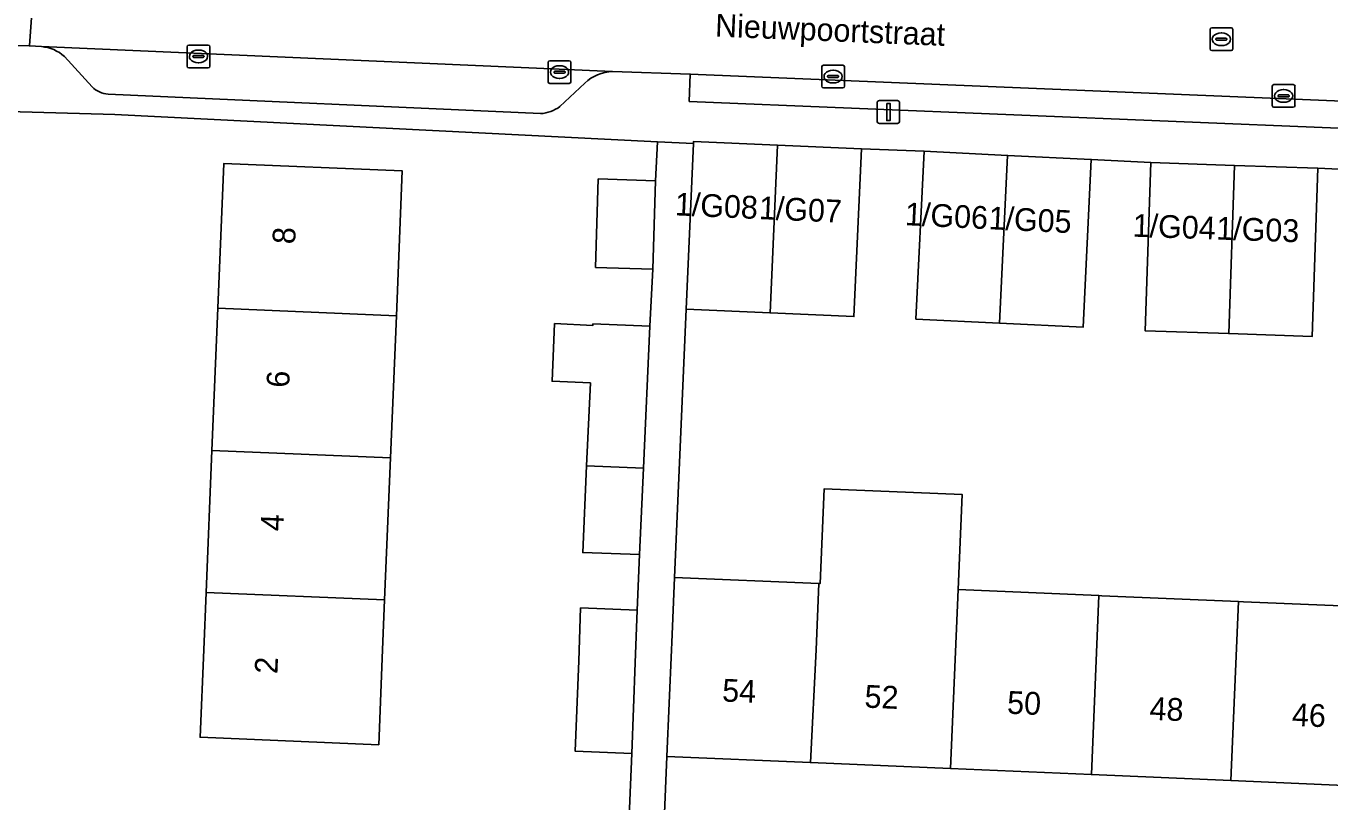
# Model space of a CAD drawing. Extents: x 160732 to 162107, y 387428 to 388479.
# Drawn here: x 161156.4 to 161213.7, y 387493.3 to 387527.4 of the extents above; entities that cross this region are included whole.
import ezdxf

# ---------------------------------------------------------------- set-up
doc = ezdxf.new("R2010")
doc.units = 0
for name, color, linetype in [('IMGEO_Erf', 7, 'Continuous'), ('IMGEO_Kolk', 7, 'Continuous'), ('IMGEO_Lichtmast', 7, 'Continuous'), ('IMGEO_Openbare_ruimte_label', 7, 'Continuous'), ('IMGEO_Pand', 7, 'Continuous'), ('IMGEO_Pand_nummerreeks', 7, 'Continuous'), ('IMGEO_Parkeervlak_open', 7, 'Continuous'), ('IMGEO_Rijbaan_lokaal_open', 7, 'Continuous'), ('IMGEO_Rioolput', 7, 'Continuous'), ('IMGEO_Voetpad_open', 7, 'Continuous')]:
    doc.layers.add(name, color=color, linetype=linetype)

msp = doc.modelspace()

# ---------------------------------------------------------------- linework, layer by layer
at = {"layer": 'IMGEO_Erf'}
for points in [[(161179.605, 387514.324), (161181.288, 387514.248), (161181.291, 387514.309), (161183.783, 387514.213), (161183.925, 387516.712), (161181.402, 387516.79), (161181.521, 387520.678), (161184.044, 387520.601), (161184.13, 387522.307), (161160.272, 387523.503), (161155.612, 387523.647)], [(161215.898, 387521.014), (161213.15, 387521.148), (161212.9, 387513.764), (161209.227, 387513.889), (161205.553, 387514.014), (161205.804, 387521.398), (161203.184, 387521.537), (161202.827, 387514.168), (161199.156, 387514.345), (161195.483, 387514.523), (161195.84, 387521.892), (161193.088, 387521.999), (161192.76, 387514.633), (161189.071, 387514.797), (161185.38, 387514.961), (161184.879, 387503.175), (161191.218, 387502.905), (161191.274, 387502.903), (161191.452, 387507.072), (161197.515, 387506.813), (161197.338, 387502.643), (161203.528, 387502.379), (161203.656, 387502.374), (161209.658, 387502.118), (161209.875, 387502.109), (161215.964, 387501.849)], [(161154.118, 387486.619), (161182.577, 387485.439), (161182.992, 387495.447), (161180.515, 387495.539), (161180.662, 387499.513), (161180.748, 387501.835), (161183.226, 387501.743), (161183.335, 387504.177), (161180.842, 387504.27), (161181.012, 387508.075), (161181.175, 387511.719), (161179.492, 387511.795), (161179.605, 387514.324)]]:
    msp.add_lwpolyline(points, dxfattribs=at)
for points in [[(161172.046, 387500), (161171.874, 387495.83), (161164.025, 387496.154), (161164.183, 387500), (161164.287, 387502.515), (161164.544, 387508.755), (161164.801, 387514.996), (161165.063, 387521.356), (161172.912, 387521.033), (161172.65, 387514.672), (161172.393, 387508.431), (161172.136, 387502.191)], [(161222.097, 387493.708), (161215.629, 387493.984), (161209.324, 387494.253), (161203.194, 387494.514), (161197.004, 387494.778), (161190.846, 387495.041), (161184.543, 387495.31), (161184.131, 387485.375), (161221.687, 387483.819)]]:
    msp.add_lwpolyline(points, close=True, dxfattribs=at)
at = {"layer": 'IMGEO_Kolk'}
for p, q in [((161163.454, 387525.632), (161163.454, 387526.484)), ((161163.529, 387526.558), (161164.381, 387526.558)), ((161164.455, 387526.484), (161164.455, 387525.632)), ((161163.713, 387526.052), (161163.713, 387526.064)), ((161164.151, 387526.015), (161163.753, 387526.015)), ((161163.756, 387526.101), (161164.154, 387526.101)), ((161163.965, 387525.778), (161163.94, 387525.778)), ((161163.942, 387526.338), (161163.967, 387526.338)), ((161164.197, 387526.064), (161164.197, 387526.052)), ((161179.32, 387524.945), (161179.32, 387525.797)), ((161179.395, 387525.871), (161180.247, 387525.871)), ((161180.321, 387525.797), (161180.321, 387524.945)), ((161164.381, 387525.558), (161163.529, 387525.558)), ((161179.579, 387525.365), (161179.579, 387525.377)), ((161180.017, 387525.328), (161179.619, 387525.328)), ((161179.622, 387525.414), (161180.02, 387525.414)), ((161179.808, 387525.651), (161179.833, 387525.651)), ((161180.063, 387525.377), (161180.063, 387525.365)), ((161191.343, 387524.749), (161191.343, 387525.601)), ((161191.418, 387525.675), (161192.27, 387525.675)), ((161191.645, 387525.218), (161192.043, 387525.218)), ((161191.831, 387525.455), (161191.856, 387525.455)), ((161192.344, 387525.601), (161192.344, 387524.749)), ((161180.247, 387524.871), (161179.395, 387524.871)), ((161179.831, 387525.091), (161179.806, 387525.091)), ((161192.27, 387524.675), (161191.418, 387524.675)), ((161191.602, 387525.169), (161191.602, 387525.181)), ((161192.04, 387525.132), (161191.642, 387525.132)), ((161191.854, 387524.895), (161191.829, 387524.895)), ((161192.086, 387525.181), (161192.086, 387525.169)), ((161211.14, 387523.899), (161211.14, 387524.751)), ((161211.215, 387524.825), (161212.067, 387524.825)), ((161212.141, 387524.751), (161212.141, 387523.899)), ((161211.399, 387524.319), (161211.399, 387524.331)), ((161211.837, 387524.282), (161211.439, 387524.282)), ((161211.442, 387524.368), (161211.84, 387524.368)), ((161211.628, 387524.605), (161211.653, 387524.605)), ((161211.883, 387524.331), (161211.883, 387524.319)), ((161212.067, 387523.825), (161211.215, 387523.825)), ((161211.651, 387524.045), (161211.626, 387524.045))]:
    msp.add_line(p, q, dxfattribs=at)
for points in [[(161163.454, 387525.632), (161163.454, 387526.484)], [(161163.529, 387526.558), (161164.381, 387526.558)], [(161164.455, 387526.484), (161164.455, 387525.632)], [(161179.32, 387524.945), (161179.32, 387525.797)], [(161179.395, 387525.871), (161180.247, 387525.871)], [(161180.321, 387525.797), (161180.321, 387524.945)], [(161164.381, 387525.558), (161163.529, 387525.558)], [(161191.343, 387524.749), (161191.343, 387525.601)], [(161191.418, 387525.675), (161192.27, 387525.675)], [(161192.344, 387525.601), (161192.344, 387524.749)], [(161180.247, 387524.871), (161179.395, 387524.871)], [(161192.27, 387524.675), (161191.418, 387524.675)], [(161211.14, 387523.899), (161211.14, 387524.751)], [(161211.215, 387524.825), (161212.067, 387524.825)], [(161212.141, 387524.751), (161212.141, 387523.899)], [(161212.067, 387523.825), (161211.215, 387523.825)]]:
    msp.add_lwpolyline(points, dxfattribs=at)
for centre, radius, start, end in [((161163.531, 387526.482), 0.0765, 91.55205, 178.44795), ((161163.531, 387526.482), 0.0765, 91.55205, 178.44795), ((161164.379, 387526.482), 0.0765, 1.55205, 88.44795), ((161164.379, 387526.482), 0.0765, 1.55205, 88.44795), ((161163.753, 387526.061), 0.0403, 85.87752, 175.75265), ((161163.75, 387526.051), 0.0366, 178.93798, 274.71019), ((161164.154, 387526.058), 0.043, 264.86636, 352.45326), ((161164.158, 387526.063), 0.0386, 1.73085, 96.63898), ((161179.397, 387525.795), 0.0765, 91.55205, 178.44795), ((161179.397, 387525.795), 0.0765, 91.55205, 178.44795), ((161180.245, 387525.795), 0.0765, 1.55205, 88.44795), ((161180.245, 387525.795), 0.0765, 1.55205, 88.44795), ((161163.531, 387525.634), 0.0765, 181.55205, 268.44795), ((161163.531, 387525.634), 0.0765, 181.55205, 268.44795), ((161164.379, 387525.634), 0.0765, 271.55205, 358.44795), ((161164.379, 387525.634), 0.0765, 271.55205, 358.44795), ((161179.619, 387525.374), 0.0403, 85.87752, 175.75265), ((161179.616, 387525.364), 0.0366, 178.93798, 274.71019), ((161180.02, 387525.371), 0.043, 264.86636, 352.45326), ((161180.024, 387525.376), 0.0386, 1.73085, 96.63898), ((161191.42, 387525.599), 0.0765, 91.55205, 178.44795), ((161191.42, 387525.599), 0.0765, 91.55205, 178.44795), ((161191.642, 387525.178), 0.0403, 85.87752, 175.75265), ((161192.047, 387525.18), 0.0386, 1.73085, 96.63898), ((161192.268, 387525.599), 0.0765, 1.55205, 88.44795), ((161192.268, 387525.599), 0.0765, 1.55205, 88.44795), ((161179.397, 387524.947), 0.0765, 181.55205, 268.44795), ((161179.397, 387524.947), 0.0765, 181.55205, 268.44795), ((161180.245, 387524.947), 0.0765, 271.55205, 358.44795), ((161180.245, 387524.947), 0.0765, 271.55205, 358.44795), ((161191.42, 387524.751), 0.0765, 181.55205, 268.44795), ((161191.42, 387524.751), 0.0765, 181.55205, 268.44795), ((161191.639, 387525.168), 0.0366, 178.93798, 274.71019), ((161192.043, 387525.175), 0.043, 264.86636, 352.45326), ((161192.268, 387524.751), 0.0765, 271.55205, 358.44795), ((161192.268, 387524.751), 0.0765, 271.55205, 358.44795), ((161211.217, 387524.749), 0.0765, 91.55205, 178.44795), ((161211.217, 387524.749), 0.0765, 91.55205, 178.44795), ((161212.065, 387524.749), 0.0765, 1.55205, 88.44795), ((161212.065, 387524.749), 0.0765, 1.55205, 88.44795), ((161211.439, 387524.328), 0.0403, 85.87752, 175.75265), ((161211.436, 387524.318), 0.0366, 178.93798, 274.71019), ((161211.84, 387524.325), 0.043, 264.86636, 352.45326), ((161211.844, 387524.33), 0.0386, 1.73085, 96.63898), ((161211.217, 387523.901), 0.0765, 181.55205, 268.44795), ((161211.217, 387523.901), 0.0765, 181.55205, 268.44795), ((161212.065, 387523.901), 0.0765, 271.55205, 358.44795), ((161212.065, 387523.901), 0.0765, 271.55205, 358.44795)]:
    msp.add_arc(centre, radius, start, end, dxfattribs=at)
for centre, major_axis, ratio, start_param, end_param in [((161163.941, 387526.058), (-0.387, 0.002), 0.722429, 4.712389, 7.853982), ((161163.966, 387526.058), (-0.39, 0.002), 0.717154, 1.570796, 4.712389), ((161179.807, 387525.371), (-0.387, 0.002), 0.722429, 4.712389, 7.853982), ((161179.832, 387525.371), (-0.39, 0.002), 0.717154, 1.570796, 4.712389), ((161191.83, 387525.175), (-0.387, 0.002), 0.722429, 4.712389, 7.853982), ((161191.855, 387525.175), (-0.39, 0.002), 0.717154, 1.570796, 4.712389), ((161211.627, 387524.325), (-0.387, 0.002), 0.722429, 4.712389, 7.853982), ((161211.652, 387524.325), (-0.39, 0.002), 0.717154, 1.570796, 4.712389)]:
    msp.add_ellipse(centre, major_axis=major_axis, ratio=ratio, start_param=start_param, end_param=end_param, dxfattribs=at)
at = {"layer": 'IMGEO_Lichtmast'}
for p, q in [((161193.878, 387524.119), (161194.668, 387524.119)), ((161194.668, 387524.119), (161193.878, 387524.119)), ((161193.778, 387523.219), (161193.778, 387524.019)), ((161193.778, 387524.019), (161193.778, 387523.219)), ((161194.768, 387524.019), (161194.768, 387523.219)), ((161194.768, 387523.219), (161194.768, 387524.019)), ((161194.668, 387523.119), (161193.878, 387523.119)), ((161193.878, 387523.119), (161194.668, 387523.119))]:
    msp.add_line(p, q, dxfattribs=at)
msp.add_lwpolyline([(161194.198, 387523.994), (161194.348, 387523.994), (161194.348, 387523.244), (161194.198, 387523.244), (161194.198, 387523.994)], dxfattribs=at)
for centre, start, end in [((161193.878, 387524.019), 90, 180), ((161193.878, 387524.019), 90, 180), ((161194.668, 387524.019), 0, 90), ((161194.668, 387524.019), 360, 90), ((161193.878, 387523.219), 180, 270), ((161193.878, 387523.219), 180, 270), ((161194.668, 387523.219), 270, 0), ((161194.668, 387523.219), 270, 0)]:
    msp.add_arc(centre, 0.1, start, end, dxfattribs=at)
at = {"layer": 'IMGEO_Pand'}
for points in [[(161185.38, 387514.961), (161189.071, 387514.797), (161189.398, 387522.163), (161185.708, 387522.327), (161185.704, 387522.228)], [(161189.398, 387522.163), (161189.071, 387514.797), (161192.76, 387514.633), (161193.088, 387521.999)], [(161195.84, 387521.892), (161195.483, 387514.523), (161199.156, 387514.345), (161199.512, 387521.714)], [(161172.65, 387514.672), (161172.912, 387521.033), (161165.063, 387521.356), (161164.801, 387514.996)], [(161199.512, 387521.714), (161199.156, 387514.345), (161202.827, 387514.168), (161203.184, 387521.537)], [(161205.804, 387521.398), (161205.553, 387514.014), (161209.227, 387513.889), (161209.478, 387521.273)], [(161209.478, 387521.273), (161209.227, 387513.889), (161212.9, 387513.764), (161213.15, 387521.148)], [(161184.044, 387520.601), (161181.521, 387520.678), (161181.402, 387516.79), (161183.925, 387516.712)], [(161164.801, 387514.996), (161164.544, 387508.755), (161172.393, 387508.431), (161172.65, 387514.672)], [(161183.783, 387514.213), (161181.291, 387514.309), (161181.288, 387514.248), (161179.605, 387514.324), (161179.492, 387511.795), (161181.175, 387511.719), (161181.012, 387508.075), (161183.504, 387507.972)], [(161172.136, 387502.191), (161172.393, 387508.431), (161164.544, 387508.755), (161164.287, 387502.515)], [(161183.504, 387507.972), (161181.012, 387508.075), (161180.842, 387504.27), (161183.335, 387504.177)], [(161197.338, 387502.643), (161197.515, 387506.813), (161191.452, 387507.072), (161191.274, 387502.903), (161191.218, 387502.905), (161191.094, 387500), (161190.846, 387495.041), (161197.004, 387494.778)], [(161191.218, 387502.905), (161184.879, 387503.175), (161184.757, 387500.313), (161184.744, 387500), (161184.543, 387495.31), (161190.846, 387495.041), (161191.094, 387500)], [(161164.287, 387502.515), (161164.183, 387500), (161164.025, 387496.154), (161171.874, 387495.83), (161172.046, 387500), (161172.136, 387502.191)], [(161197.338, 387502.643), (161197.004, 387494.778), (161203.194, 387494.514), (161203.528, 387502.379)], [(161203.656, 387502.374), (161203.528, 387502.379), (161203.194, 387494.514), (161209.324, 387494.253), (161209.658, 387502.118)], [(161183.139, 387499.421), (161183.226, 387501.743), (161180.748, 387501.835), (161180.662, 387499.513), (161180.515, 387495.539), (161182.992, 387495.447)], [(161209.875, 387502.109), (161209.658, 387502.118), (161209.324, 387494.253), (161215.629, 387493.984), (161215.964, 387501.849)]]:
    msp.add_lwpolyline(points, close=True, dxfattribs=at)
at = {"layer": 'IMGEO_Parkeervlak_open'}
for points in [[(161182.151, 387525.401), (161157.05, 387526.491)], [(161158.066, 387526.061), (161159.285, 387524.725)], [(161179.835, 387523.857), (161180.929, 387524.89)], [(161159.984, 387524.404), (161178.99, 387523.547)]]:
    msp.add_lwpolyline(points, dxfattribs=at)
for centre, radius, start, end in [((161156.9, 387524.721), 1.776, 48.9638, 85.15728), ((161182.238, 387523.477), 1.926, 92.57811, 132.80803), ((161160.033, 387525.433), 1.03, 223.41165, 267.25658), ((161178.879, 387525.156), 1.612, 273.93902, 306.35351)]:
    msp.add_arc(centre, radius, start, end, dxfattribs=at)
at = {"layer": 'IMGEO_Rijbaan_lokaal_open'}
msp.add_lwpolyline([(161150.551, 387526.662), (161156.521, 387526.524), (161156.756, 387529.831), (161156.757, 387531.52), (161150.782, 387531.772)], close=True, dxfattribs=at)
msp.add_lwpolyline([(161250.799, 387527.613), (161224.12, 387528.698), (161185.233, 387530.24), (161156.757, 387531.52), (161156.756, 387529.831), (161156.521, 387526.524), (161157.05, 387526.491), (161182.151, 387525.401), (161185.563, 387525.285), (161228.389, 387523.514), (161228.548, 387523.509), (161244.661, 387522.856), (161247.682, 387522.742), (161252.229, 387522.571)], dxfattribs=at)
at = {"layer": 'IMGEO_Rioolput'}
for p, q in [((161208.408, 387526.389), (161208.408, 387527.241)), ((161208.483, 387527.315), (161209.335, 387527.315)), ((161208.896, 387527.095), (161208.921, 387527.095)), ((161209.409, 387527.241), (161209.409, 387526.389)), ((161208.667, 387526.809), (161208.667, 387526.821)), ((161209.105, 387526.772), (161208.707, 387526.772)), ((161208.71, 387526.858), (161209.108, 387526.858)), ((161208.919, 387526.535), (161208.894, 387526.535)), ((161209.151, 387526.821), (161209.151, 387526.809)), ((161209.335, 387526.315), (161208.483, 387526.315))]:
    msp.add_line(p, q, dxfattribs=at)
for points in [[(161208.408, 387526.389), (161208.408, 387527.241)], [(161208.483, 387527.315), (161209.335, 387527.315)], [(161209.409, 387527.241), (161209.409, 387526.389)], [(161209.335, 387526.315), (161208.483, 387526.315)]]:
    msp.add_lwpolyline(points, dxfattribs=at)
for centre, radius, start, end in [((161208.485, 387527.239), 0.0765, 91.55205, 178.44795), ((161208.485, 387527.239), 0.0765, 91.55205, 178.44795), ((161209.333, 387527.239), 0.0765, 1.55205, 88.44795), ((161209.333, 387527.239), 0.0765, 1.55205, 88.44795), ((161208.485, 387526.391), 0.0765, 181.55205, 268.44795), ((161208.485, 387526.391), 0.0765, 181.55205, 268.44795), ((161208.707, 387526.818), 0.0403, 85.87752, 175.75265), ((161208.704, 387526.808), 0.0366, 178.93798, 274.71019), ((161209.108, 387526.815), 0.043, 264.86636, 352.45326), ((161209.112, 387526.82), 0.0386, 1.73085, 96.63898), ((161209.333, 387526.391), 0.0765, 271.55205, 358.44795), ((161209.333, 387526.391), 0.0765, 271.55205, 358.44795)]:
    msp.add_arc(centre, radius, start, end, dxfattribs=at)
for centre, major_axis, ratio, start_param, end_param in [((161208.895, 387526.815), (-0.387, 0.002), 0.722429, 4.712389, 7.853982), ((161208.92, 387526.815), (-0.39, 0.002), 0.717154, 1.570796, 4.712389)]:
    msp.add_ellipse(centre, major_axis=major_axis, ratio=ratio, start_param=start_param, end_param=end_param, dxfattribs=at)
at = {"layer": 'IMGEO_Voetpad_open'}
for points in [[(161157.05, 387526.491), (161156.521, 387526.524), (161150.551, 387526.662), (161147.402, 387526.893), (161147.335, 387526.094), (161110.352, 387527.649), (161110.347, 387527.357), (161110.336, 387527.095), (161149.102, 387525.337)], [(161159.285, 387524.725), (161158.066, 387526.061)], [(161228.548, 387523.509), (161228.389, 387523.514), (161228.32, 387522.321), (161185.519, 387524.08), (161185.563, 387525.285), (161182.151, 387525.401)], [(161180.929, 387524.89), (161179.835, 387523.857)], [(161178.99, 387523.547), (161159.984, 387524.404)], [(161151.135, 387523.581), (161155.612, 387523.647), (161160.272, 387523.503), (161184.13, 387522.307), (161185.704, 387522.228), (161185.708, 387522.327), (161189.398, 387522.163), (161193.088, 387521.999), (161195.84, 387521.892), (161199.512, 387521.714), (161203.184, 387521.537), (161205.804, 387521.398), (161209.478, 387521.273), (161213.15, 387521.148), (161215.898, 387521.014), (161219.534, 387520.868), (161223.17, 387520.722), (161224.71, 387520.643), (161228.212, 387520.523), (161236.726, 387520.113), (161243.712, 387519.822), (161247.623, 387519.76), (161247.682, 387522.742), (161244.661, 387522.856)]]:
    msp.add_lwpolyline(points, dxfattribs=at)
for points in [[(161185.563, 387525.285), (161185.519, 387524.08), (161228.32, 387522.321), (161228.389, 387523.514)], [(161185.38, 387514.961), (161185.704, 387522.228), (161184.13, 387522.307), (161184.044, 387520.601), (161183.925, 387516.712), (161183.783, 387514.213), (161183.504, 387507.972), (161183.335, 387504.177), (161183.226, 387501.743), (161183.139, 387499.421), (161182.992, 387495.447), (161182.577, 387485.439), (161184.131, 387485.375), (161184.543, 387495.31), (161184.744, 387500), (161184.757, 387500.313), (161184.879, 387503.175)]]:
    msp.add_lwpolyline(points, close=True, dxfattribs=at)
for centre, radius, start, end in [((161156.9, 387524.721), 1.776, 48.9638, 85.15728), ((161182.238, 387523.477), 1.926, 92.57811, 132.80803), ((161160.033, 387525.433), 1.03, 223.41165, 267.25658), ((161178.879, 387525.156), 1.612, 273.93902, 306.35351)]:
    msp.add_arc(centre, radius, start, end, dxfattribs=at)

# ---------------------------------------------------------------- texts
at = {"layer": 'IMGEO_Openbare_ruimte_label'}
msp.add_text('Nieuwpoortstraat', height=1, rotation=357.64984, dxfattribs=at).set_placement((161186.644, 387526.935))
at = {"layer": 'IMGEO_Pand_nummerreeks'}
for s, rotation, p in [('1/G08', 357.4552, (161184.876, 387519.081)), ('1/G07', 357.4552, (161188.566, 387518.917)), ('1/G06', 357.23255, (161194.987, 387518.649)), ('1/G05', 357.23255, (161198.659, 387518.472)), ('1/G04', 358.05086, (161204.997, 387518.144)), ('1/G03', 358.05086, (161208.67, 387518.019)), ('8', 87.64148, (161168.2, 387517.8)), ('6', 87.64148, (161167.939, 387511.496)), ('4', 87.64148, (161167.68, 387505.195)), ('2', 87.6447, (161167.421, 387498.923)), ('54', 357.55732, (161186.954, 387497.729)), ('52', 357.5592, (161193.21, 387497.462)), ('50', 357.55732, (161199.475, 387497.195)), ('48', 357.55732, (161205.734, 387496.928)), ('46', 357.55732, (161211.99, 387496.661))]:
    msp.add_text(s, height=1, rotation=rotation, dxfattribs=at).set_placement(p)

doc.saveas('drawing.dxf')
